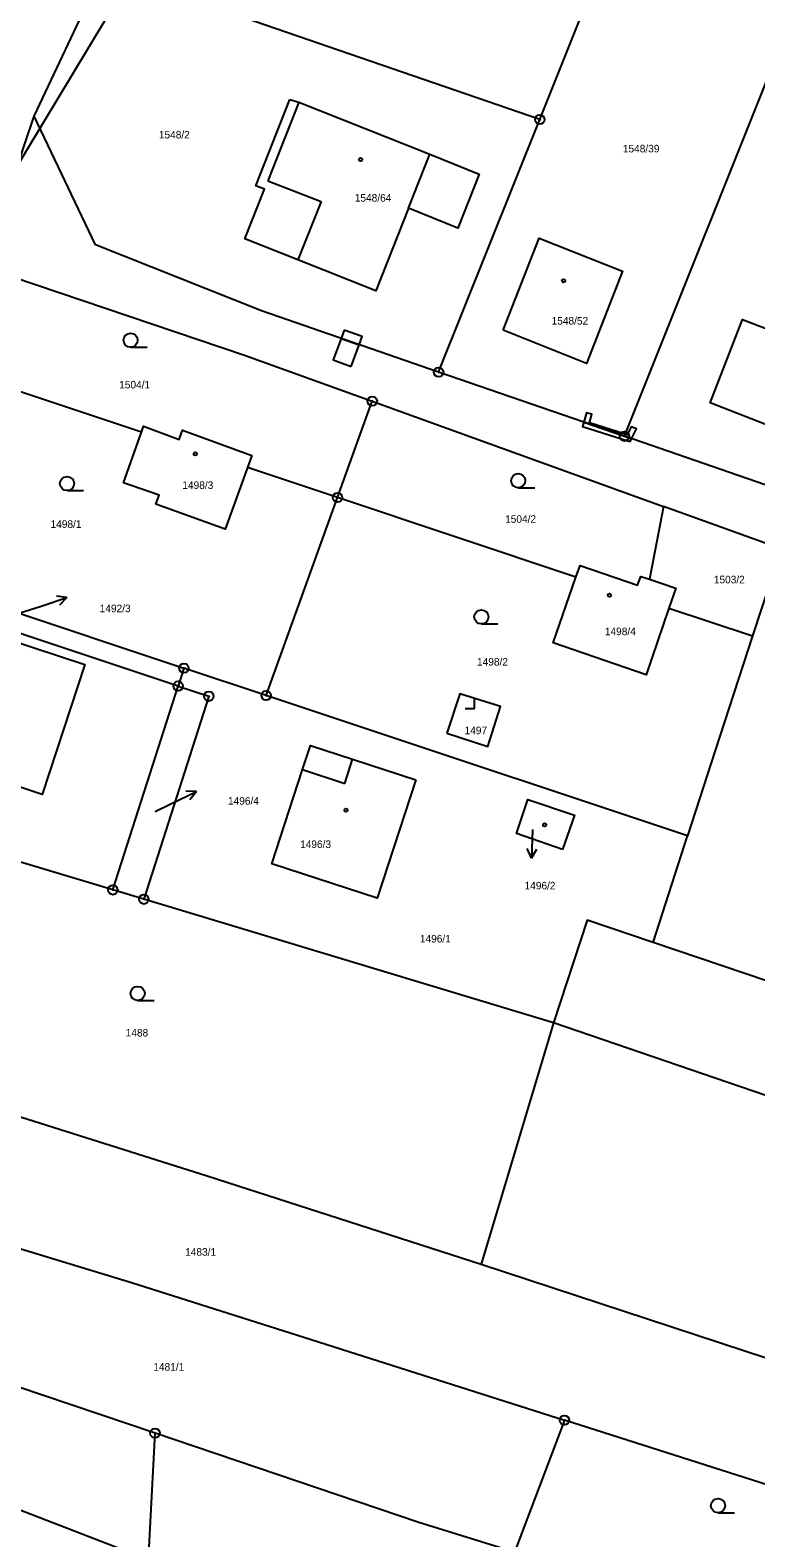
# Model space of a CAD drawing. Extents: x -587171 to -555306, y -1167727 to -1074732.
# Drawn here: x -559730.7 to -559653.7, y -1075998.2 to -1075838.3 of the extents above; entities that cross this region are included whole.
import ezdxf

# ---------------------------------------------------------------- set-up
doc = ezdxf.new("R2010")
doc.units = 0
for name, color, linetype in [('Hranice parcel', 7, 'Continuous'), ('Parcelní čísla', 7, 'Continuous'), ('Pop  PČ popisy', 7, 'Continuous'), ('Poz předměty', 7, 'Continuous'), ('Vnitřní kresba', 7, 'Continuous'), ('Věcná břemena k části', 7, 'Continuous'), ('Značky bodu BP', 7, 'Continuous'), ('Značky budov', 7, 'Continuous'), ('Značky kultur', 7, 'Continuous')]:
    doc.layers.add(name, color=color, linetype=linetype)

msp = doc.modelspace()

# ---------------------------------------------------------------- linework, layer by layer
at = {"layer": 'Hranice parcel'}
for p, q in [((-559676.66, -1075847.75), (-559667.64, -1075825.24)), ((-559730.31, -1075847.37), (-559722.94, -1075831.81)), ((-559676.66, -1075847.75), (-559722.94, -1075831.81)), ((-559667.68, -1075881.34), (-559647.96, -1075832.01)), ((-559735.95, -1075863.92), (-559730.31, -1075847.37)), ((-559687.39, -1075874.53), (-559676.66, -1075847.75)), ((-559667.68, -1075881.34), (-559687.39, -1075874.53)), ((-559698.12, -1075887.83), (-559694.43, -1075877.61)), ((-559694.43, -1075877.61), (-559663.54, -1075888.77)), ((-559698.12, -1075887.83), (-559707.66, -1075884.64)), ((-559705.7, -1075908.82), (-559698.12, -1075887.83)), ((-559672.82, -1075896.26), (-559698.12, -1075887.83)), ((-559651.76, -1075893.03), (-559663.54, -1075888.77)), ((-559751.49, -1075893.59), (-559714.42, -1075905.92)), ((-559651.06, -1075893.26), (-559654.08, -1075902.51)), ((-559715.03, -1075907.82), (-559752.38, -1075895.4)), ((-559662.96, -1075899.55), (-559654.08, -1075902.51)), ((-559714.42, -1075905.92), (-559715.03, -1075907.82)), ((-559705.7, -1075908.82), (-559714.42, -1075905.92)), ((-559721.95, -1075929.45), (-559715.03, -1075907.82)), ((-559721.95, -1075929.45), (-559754.55, -1075919.63)), ((-559664.62, -1075935.03), (-559661, -1075923.7)), ((-559718.66, -1075930.44), (-559721.95, -1075929.45)), ((-559675.21, -1075943.54), (-559718.66, -1075930.44)), ((-559636.21, -1075944.66), (-559664.62, -1075935.03)), ((-559675.21, -1075943.54), (-559682.87, -1075969.13)), ((-559631.34, -1075958.54), (-559675.21, -1075943.54)), ((-559674.04, -1075985.69), (-559679.34, -1075999.68)), ((-559718.16, -1076000.48), (-559717.48, -1075987.07)), ((-559718.16, -1076000.48), (-559731.7, -1075995.26))]:
    msp.add_line(p, q, dxfattribs=at)
for points in [[(-559703.18, -1075845.61), (-559702.24, -1075845.91), (-559688.33, -1075851.43), (-559683.1, -1075853.55), (-559685.36, -1075859.25), (-559690.58, -1075857.16), (-559694.06, -1075865.9), (-559702.34, -1075862.61), (-559707.95, -1075860.38), (-559705.86, -1075855.12), (-559706.79, -1075854.76), (-559703.18, -1075845.61)], [(-559687.39, -1075874.53), (-559706.2, -1075868.03), (-559723.8, -1075861.04), (-559730.31, -1075847.37)], [(-559680.56, -1075870.09), (-559676.72, -1075860.33), (-559667.9, -1075863.81), (-559671.71, -1075873.61), (-559680.56, -1075870.09)], [(-559735.95, -1075863.92), (-559732.58, -1075864.43), (-559707.97, -1075872.72), (-559694.43, -1075877.61)], [(-559646.47, -1075872.28), (-559649.9, -1075881.17), (-559658.58, -1075877.79), (-559655.15, -1075868.94), (-559646.47, -1075872.28)], [(-559718.92, -1075880.89), (-559742.59, -1075873), (-559743.87, -1075872.57)], [(-559707.66, -1075884.64), (-559710.03, -1075891.2), (-559717.41, -1075888.55), (-559717.05, -1075887.58), (-559720.84, -1075886.26), (-559718.92, -1075880.89)], [(-559718.92, -1075880.89), (-559718.7, -1075880.28), (-559714.91, -1075881.68), (-559714.57, -1075880.7), (-559707.2, -1075883.37), (-559707.66, -1075884.64)], [(-559647.97, -1075888.13), (-559649.99, -1075887.45), (-559667.68, -1075881.34)], [(-559663.54, -1075888.77), (-559663.72, -1075889.69), (-559665.04, -1075896.5)], [(-559672.82, -1075896.26), (-559672.39, -1075895.03), (-559666.28, -1075897.13), (-559665.95, -1075896.19), (-559665.04, -1075896.5)], [(-559662.96, -1075899.55), (-559665.38, -1075906.63), (-559675.23, -1075903.24), (-559672.82, -1075896.26)], [(-559665.04, -1075896.5), (-559662.24, -1075897.45), (-559662.96, -1075899.55)], [(-559741.5, -1075909.56), (-559738.72, -1075901.03), (-559724.91, -1075905.54), (-559729.45, -1075919.34), (-559741.34, -1075915.4), (-559739.62, -1075910.17), (-559741.5, -1075909.56)], [(-559654.08, -1075902.51), (-559658.05, -1075914.67), (-559661, -1075923.7)], [(-559715.03, -1075907.82), (-559711.77, -1075908.91), (-559718.66, -1075930.44)], [(-559661, -1075923.7), (-559697.53, -1075911.54), (-559705.7, -1075908.82)], [(-559686.51, -1075912.81), (-559682.16, -1075914.25), (-559680.84, -1075910.01), (-559685.14, -1075908.66), (-559686.51, -1075912.81)], [(-559689.82, -1075917.77), (-559693.9, -1075930.33), (-559705.09, -1075926.69), (-559701.83, -1075916.69), (-559701, -1075914.13), (-559696.52, -1075915.59), (-559689.82, -1075917.77)], [(-559674.24, -1075925.17), (-559679.14, -1075923.46), (-559677.93, -1075919.84), (-559672.97, -1075921.53), (-559674.24, -1075925.17)], [(-559664.62, -1075935.03), (-559671.63, -1075932.66), (-559675.21, -1075943.54)], [(-559760.35, -1075944.79), (-559752.14, -1075947.08), (-559711.96, -1075959.76), (-559682.87, -1075969.13)], [(-559791.7, -1075949.26), (-559719.97, -1075971.09), (-559700.9, -1075977.11), (-559674.04, -1075985.69)], [(-559717.48, -1075987.07), (-559732.13, -1075982.11), (-559732.31, -1075981.97), (-559793.07, -1075961.71)], [(-559682.87, -1075969.13), (-559639.83, -1075983.28), (-559632.23, -1075985.77)], [(-559636.33, -1075997.21), (-559644.14, -1075995.23), (-559674.04, -1075985.69)], [(-559679.34, -1075999.68), (-559689.5, -1075996.54), (-559717.48, -1075987.07)]]:
    msp.add_lwpolyline(points, dxfattribs=at)
at = {"layer": 'Pop  PČ popisy'}
for p, q in [((-559729.67, -1075899.38), (-559726.82, -1075898.45)), ((-559726.82, -1075898.45), (-559727.92, -1075898.29)), ((-559726.82, -1075898.45), (-559727.61, -1075899.24)), ((-559733.17, -1075900.48), (-559729.67, -1075899.38)), ((-559715.79, -1075920.31), (-559713.09, -1075918.99)), ((-559713.09, -1075918.99), (-559714.21, -1075918.98)), ((-559713.09, -1075918.99), (-559713.77, -1075919.88)), ((-559717.45, -1075921.12), (-559715.79, -1075920.31)), ((-559677.42, -1075923.09), (-559677.53, -1075926.09)), ((-559677.42, -1075923.05), (-559677.42, -1075923.09)), ((-559677.53, -1075926.09), (-559677.99, -1075925.07)), ((-559677.53, -1075926.09), (-559676.99, -1075925.11))]:
    msp.add_line(p, q, dxfattribs=at)
at = {"layer": 'Poz předměty'}
msp.add_line((-559713.43, -1075821.67), (-559734.8, -1075857.12), dxfattribs=at)
at = {"layer": 'Vnitřní kresba'}
for p, q in [((-559702.24, -1075845.91), (-559705.52, -1075854.26)), ((-559690.58, -1075857.16), (-559688.33, -1075851.43)), ((-559705.52, -1075854.26), (-559699.87, -1075856.43)), ((-559699.87, -1075856.43), (-559702.34, -1075862.61)), ((-559697.35, -1075918.15), (-559696.52, -1075915.59)), ((-559701.83, -1075916.69), (-559697.35, -1075918.15))]:
    msp.add_line(p, q, dxfattribs=at)
at = {"layer": 'Věcná břemena k části'}
for points in [[(-559696.68, -1075873.94), (-559695.82, -1075871.62), (-559697.74, -1075870.95), (-559698.59, -1075873.23)], [(-559697.41, -1075870.07), (-559697.74, -1075870.95), (-559695.82, -1075871.62), (-559695.51, -1075870.77)], [(-559671.99, -1075879.85), (-559667.68, -1075881.34), (-559667.59, -1075881.12), (-559671.38, -1075879.9), (-559671.13, -1075879), (-559671.71, -1075878.84)], [(-559671.99, -1075879.85), (-559672.12, -1075880.3), (-559667.1, -1075881.9), (-559666.94, -1075881.6), (-559667.68, -1075881.34)], [(-559667.59, -1075881.12), (-559667.68, -1075881.34), (-559666.94, -1075881.6), (-559666.41, -1075880.55), (-559666.96, -1075880.32), (-559667.4, -1075881.18)]]:
    msp.add_lwpolyline(points, close=True, dxfattribs=at)
at = {"layer": 'Značky bodu BP'}
for centre, radius in [((-559676.66, -1075847.75), 0.5), ((-559676.66, -1075847.75), 0.0303), ((-559687.39, -1075874.53), 0.5), ((-559687.39, -1075874.53), 0.0303), ((-559694.43, -1075877.61), 0.5), ((-559694.43, -1075877.61), 0.0303), ((-559667.68, -1075881.34), 0.5), ((-559667.68, -1075881.34), 0.0303), ((-559698.12, -1075887.83), 0.5), ((-559698.12, -1075887.83), 0.0303), ((-559714.42, -1075905.92), 0.5), ((-559714.42, -1075905.92), 0.0303), ((-559715.03, -1075907.82), 0.5), ((-559715.03, -1075907.82), 0.0303), ((-559711.77, -1075908.91), 0.5), ((-559711.77, -1075908.91), 0.0303), ((-559705.7, -1075908.82), 0.5), ((-559705.7, -1075908.82), 0.0303), ((-559721.95, -1075929.45), 0.5), ((-559721.95, -1075929.45), 0.0303), ((-559718.66, -1075930.44), 0.5), ((-559718.66, -1075930.44), 0.0303), ((-559674.04, -1075985.69), 0.5), ((-559674.04, -1075985.69), 0.0303), ((-559717.48, -1075987.07), 0.5), ((-559717.48, -1075987.07), 0.0303)]:
    msp.add_circle(centre, radius, dxfattribs=at)
at = {"layer": 'Značky budov'}
for centre in [(-559695.68, -1075851.99), (-559674.14, -1075864.84), (-559713.21, -1075883.21), (-559669.27, -1075898.2), (-559697.22, -1075920.98), (-559676.16, -1075922.55)]:
    msp.add_circle(centre, 0.175, dxfattribs=at)
at = {"layer": 'Značky kultur'}
for p, q in [((-559720.07, -1075871.9), (-559718.32, -1075871.9)), ((-559726.81, -1075887.1), (-559725.06, -1075887.1)), ((-559678.95, -1075886.8), (-559677.2, -1075886.8)), ((-559682.86, -1075901.24), (-559681.11, -1075901.24)), ((-559683.59, -1075910.2), (-559683.59, -1075909.2)), ((-559684.59, -1075910.2), (-559683.59, -1075910.2)), ((-559719.32, -1075941.17), (-559717.57, -1075941.17)), ((-559657.75, -1075995.49), (-559656, -1075995.49))]:
    msp.add_line(p, q, dxfattribs=at)
for centre in [(-559720.07, -1075871.15), (-559726.81, -1075886.35), (-559678.95, -1075886.05), (-559682.86, -1075900.49), (-559719.32, -1075940.42), (-559657.75, -1075994.74)]:
    msp.add_circle(centre, 0.75, dxfattribs=at)

# ---------------------------------------------------------------- texts
at = {"layer": 'Parcelní čísla'}
for s, p in [('1548/2', (-559717.07, -1075849.75)), ('1548/39', (-559667.85, -1075851.23)), ('1548/64', (-559696.29, -1075856.45)), ('1548/52', (-559675.41, -1075869.49)), ('1504/1', (-559721.28, -1075876.26)), ('1498/3', (-559714.58, -1075886.92)), ('1498/1', (-559728.56, -1075891.05)), ('1504/2', (-559680.34, -1075890.51)), ('1503/2', (-559658.2, -1075896.93)), ('1492/3', (-559723.35, -1075899.99)), ('1498/4', (-559669.76, -1075902.43)), ('1498/2', (-559683.32, -1075905.65)), ('1497', (-559684.64, -1075912.93)), ('1496/4', (-559709.74, -1075920.4)), ('1496/3', (-559702.09, -1075925)), ('1496/2', (-559678.28, -1075929.39)), ('1496/1', (-559689.38, -1075935.02)), ('1488', (-559720.59, -1075944.99)), ('1483/1', (-559714.28, -1075968.24)), ('1481/1', (-559717.66, -1075980.43))]:
    msp.add_text(s, height=0.803, dxfattribs=at).set_placement(p)

doc.saveas('drawing.dxf')
